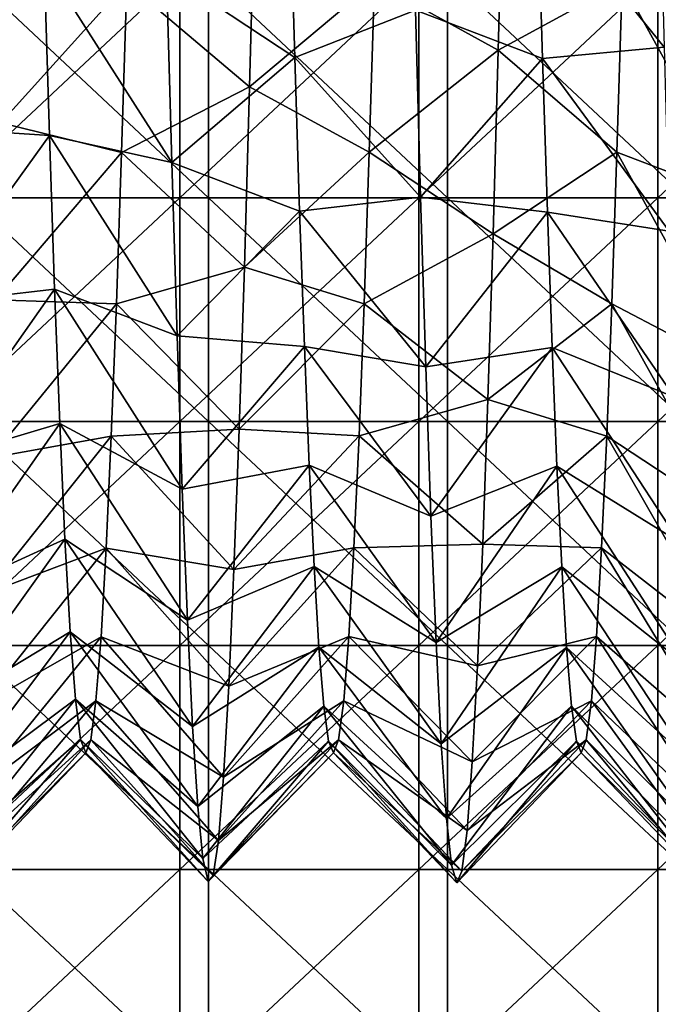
# Model space of a CAD drawing. Header units: inches. Extents: x -4.75 to 4.5, y 0 to 1.88.
# Tile 390 of 462: x 3.87 to 4.09, y 0.33 to 0.66. Entities that reach past the tile are written whole.
import ezdxf

# ---------------------------------------------------------------- set-up
doc = ezdxf.new("R2010")
doc.units = ezdxf.units.IN
doc.header["$LTSCALE"] = 101.851852
doc.header["$MEASUREMENT"] = 0
for name, color, linetype in [('13', 7, 'CONTINUOUS'), ('14', 7, 'CONTINUOUS'), ('80', 7, 'CONTINUOUS'), ('81', 7, 'CONTINUOUS'), ('82', 7, 'CONTINUOUS'), ('83', 7, 'CONTINUOUS')]:
    doc.layers.add(name, color=color, linetype=linetype)

msp = doc.modelspace()

# ---------------------------------------------------------------- linework, layer by layer
at = {"layer": '13', "color": 13, "linetype": 'Continuous', "true_color": 0xd67263}
for points in [[(3.85754, 0.6, -1.25), (3.85754, 0.675, -1.25), (3.93762, 0.6, -1.25), (3.85754, 0.6, -1.25)], [(3.93762, 0.6, -1.25), (3.85754, 0.675, -1.25), (3.93762, 0.675, -1.25), (3.93762, 0.6, -1.25)], [(3.93762, 0.6, -1.25), (3.93762, 0.675, -1.25), (4.0177, 0.6, -1.25), (3.93762, 0.6, -1.25)], [(4.0177, 0.6, -1.25), (3.93762, 0.675, -1.25), (4.0177, 0.675, -1.25), (4.0177, 0.6, -1.25)], [(4.0177, 0.6, -1.25), (4.0177, 0.675, -1.25), (4.09778, 0.6, -1.25), (4.0177, 0.6, -1.25)], [(4.09778, 0.6, -1.25), (4.0177, 0.675, -1.25), (4.09778, 0.675, -1.25), (4.09778, 0.6, -1.25)], [(3.85754, 0.525, -1.25), (3.85754, 0.6, -1.25), (3.93762, 0.525, -1.25), (3.85754, 0.525, -1.25)], [(3.93762, 0.525, -1.25), (3.85754, 0.6, -1.25), (3.93762, 0.6, -1.25), (3.93762, 0.525, -1.25)], [(3.93762, 0.525, -1.25), (3.93762, 0.6, -1.25), (4.0177, 0.525, -1.25), (3.93762, 0.525, -1.25)], [(4.0177, 0.525, -1.25), (3.93762, 0.6, -1.25), (4.0177, 0.6, -1.25), (4.0177, 0.525, -1.25)], [(4.0177, 0.525, -1.25), (4.0177, 0.6, -1.25), (4.09778, 0.525, -1.25), (4.0177, 0.525, -1.25)], [(4.09778, 0.525, -1.25), (4.0177, 0.6, -1.25), (4.09778, 0.6, -1.25), (4.09778, 0.525, -1.25)], [(3.85754, 0.45, -1.25), (3.85754, 0.525, -1.25), (3.93762, 0.45, -1.25), (3.85754, 0.45, -1.25)], [(3.93762, 0.45, -1.25), (3.85754, 0.525, -1.25), (3.93762, 0.525, -1.25), (3.93762, 0.45, -1.25)], [(3.93762, 0.45, -1.25), (3.93762, 0.525, -1.25), (4.0177, 0.45, -1.25), (3.93762, 0.45, -1.25)], [(4.0177, 0.45, -1.25), (3.93762, 0.525, -1.25), (4.0177, 0.525, -1.25), (4.0177, 0.45, -1.25)], [(4.0177, 0.45, -1.25), (4.0177, 0.525, -1.25), (4.09778, 0.45, -1.25), (4.0177, 0.45, -1.25)], [(4.09778, 0.45, -1.25), (4.0177, 0.525, -1.25), (4.09778, 0.525, -1.25), (4.09778, 0.45, -1.25)], [(3.85754, 0.375, -1.25), (3.85754, 0.45, -1.25), (3.93762, 0.375, -1.25), (3.85754, 0.375, -1.25)], [(3.93762, 0.375, -1.25), (3.85754, 0.45, -1.25), (3.93762, 0.45, -1.25), (3.93762, 0.375, -1.25)], [(3.93762, 0.375, -1.25), (3.93762, 0.45, -1.25), (4.0177, 0.375, -1.25), (3.93762, 0.375, -1.25)], [(4.0177, 0.375, -1.25), (3.93762, 0.45, -1.25), (4.0177, 0.45, -1.25), (4.0177, 0.375, -1.25)], [(4.0177, 0.375, -1.25), (4.0177, 0.45, -1.25), (4.09778, 0.375, -1.25), (4.0177, 0.375, -1.25)], [(4.09778, 0.375, -1.25), (4.0177, 0.45, -1.25), (4.09778, 0.45, -1.25), (4.09778, 0.375, -1.25)], [(3.85754, 0.3, -1.25), (3.85754, 0.375, -1.25), (3.93762, 0.3, -1.25), (3.85754, 0.3, -1.25)], [(3.93762, 0.3, -1.25), (3.85754, 0.375, -1.25), (3.93762, 0.375, -1.25), (3.93762, 0.3, -1.25)], [(3.93762, 0.3, -1.25), (3.93762, 0.375, -1.25), (4.0177, 0.3, -1.25), (3.93762, 0.3, -1.25)], [(4.0177, 0.3, -1.25), (3.93762, 0.375, -1.25), (4.0177, 0.375, -1.25), (4.0177, 0.3, -1.25)], [(4.0177, 0.3, -1.25), (4.0177, 0.375, -1.25), (4.09778, 0.3, -1.25), (4.0177, 0.3, -1.25)], [(4.09778, 0.3, -1.25), (4.0177, 0.375, -1.25), (4.09778, 0.375, -1.25), (4.09778, 0.3, -1.25)]]:
    msp.add_3dface(points, dxfattribs=at)
at = {"layer": '14', "color": 13, "linetype": 'Continuous', "true_color": 0xd67263}
for points in [[(3.92796, 0.6, 1.25), (3.92796, 0.675, 1.25), (3.84788, 0.6, 1.25), (3.92796, 0.6, 1.25)], [(3.84788, 0.6, 1.25), (3.92796, 0.675, 1.25), (3.84788, 0.675, 1.25), (3.84788, 0.6, 1.25)], [(4.00804, 0.6, 1.25), (4.00804, 0.675, 1.25), (3.92796, 0.6, 1.25), (4.00804, 0.6, 1.25)], [(3.92796, 0.6, 1.25), (4.00804, 0.675, 1.25), (3.92796, 0.675, 1.25), (3.92796, 0.6, 1.25)], [(4.08812, 0.6, 1.25), (4.08812, 0.675, 1.25), (4.00804, 0.6, 1.25), (4.08812, 0.6, 1.25)], [(4.00804, 0.6, 1.25), (4.08812, 0.675, 1.25), (4.00804, 0.675, 1.25), (4.00804, 0.6, 1.25)], [(4.1682, 0.6, 1.25), (4.1682, 0.675, 1.25), (4.08812, 0.6, 1.25), (4.1682, 0.6, 1.25)], [(4.08812, 0.6, 1.25), (4.1682, 0.675, 1.25), (4.08812, 0.675, 1.25), (4.08812, 0.6, 1.25)], [(3.92796, 0.525, 1.25), (3.92796, 0.6, 1.25), (3.84788, 0.525, 1.25), (3.92796, 0.525, 1.25)], [(3.84788, 0.525, 1.25), (3.92796, 0.6, 1.25), (3.84788, 0.6, 1.25), (3.84788, 0.525, 1.25)], [(4.00804, 0.525, 1.25), (4.00804, 0.6, 1.25), (3.92796, 0.525, 1.25), (4.00804, 0.525, 1.25)], [(3.92796, 0.525, 1.25), (4.00804, 0.6, 1.25), (3.92796, 0.6, 1.25), (3.92796, 0.525, 1.25)], [(4.08812, 0.525, 1.25), (4.08812, 0.6, 1.25), (4.00804, 0.525, 1.25), (4.08812, 0.525, 1.25)], [(4.00804, 0.525, 1.25), (4.08812, 0.6, 1.25), (4.00804, 0.6, 1.25), (4.00804, 0.525, 1.25)], [(4.1682, 0.525, 1.25), (4.1682, 0.6, 1.25), (4.08812, 0.525, 1.25), (4.1682, 0.525, 1.25)], [(4.08812, 0.525, 1.25), (4.1682, 0.6, 1.25), (4.08812, 0.6, 1.25), (4.08812, 0.525, 1.25)], [(3.92796, 0.45, 1.25), (3.92796, 0.525, 1.25), (3.84788, 0.45, 1.25), (3.92796, 0.45, 1.25)], [(3.84788, 0.45, 1.25), (3.92796, 0.525, 1.25), (3.84788, 0.525, 1.25), (3.84788, 0.45, 1.25)], [(4.00804, 0.45, 1.25), (4.00804, 0.525, 1.25), (3.92796, 0.45, 1.25), (4.00804, 0.45, 1.25)], [(3.92796, 0.45, 1.25), (4.00804, 0.525, 1.25), (3.92796, 0.525, 1.25), (3.92796, 0.45, 1.25)], [(4.08812, 0.45, 1.25), (4.08812, 0.525, 1.25), (4.00804, 0.45, 1.25), (4.08812, 0.45, 1.25)], [(4.00804, 0.45, 1.25), (4.08812, 0.525, 1.25), (4.00804, 0.525, 1.25), (4.00804, 0.45, 1.25)], [(4.1682, 0.45, 1.25), (4.1682, 0.525, 1.25), (4.08812, 0.45, 1.25), (4.1682, 0.45, 1.25)], [(4.08812, 0.45, 1.25), (4.1682, 0.525, 1.25), (4.08812, 0.525, 1.25), (4.08812, 0.45, 1.25)], [(3.92796, 0.375, 1.25), (3.92796, 0.45, 1.25), (3.84788, 0.375, 1.25), (3.92796, 0.375, 1.25)], [(3.84788, 0.375, 1.25), (3.92796, 0.45, 1.25), (3.84788, 0.45, 1.25), (3.84788, 0.375, 1.25)], [(4.00804, 0.375, 1.25), (4.00804, 0.45, 1.25), (3.92796, 0.375, 1.25), (4.00804, 0.375, 1.25)], [(3.92796, 0.375, 1.25), (4.00804, 0.45, 1.25), (3.92796, 0.45, 1.25), (3.92796, 0.375, 1.25)], [(4.08812, 0.375, 1.25), (4.08812, 0.45, 1.25), (4.00804, 0.375, 1.25), (4.08812, 0.375, 1.25)], [(4.00804, 0.375, 1.25), (4.08812, 0.45, 1.25), (4.00804, 0.45, 1.25), (4.00804, 0.375, 1.25)], [(4.1682, 0.375, 1.25), (4.1682, 0.45, 1.25), (4.08812, 0.375, 1.25), (4.1682, 0.375, 1.25)], [(4.08812, 0.375, 1.25), (4.1682, 0.45, 1.25), (4.08812, 0.45, 1.25), (4.08812, 0.375, 1.25)], [(3.92796, 0.3, 1.25), (3.92796, 0.375, 1.25), (3.84788, 0.3, 1.25), (3.92796, 0.3, 1.25)], [(3.84788, 0.3, 1.25), (3.92796, 0.375, 1.25), (3.84788, 0.375, 1.25), (3.84788, 0.3, 1.25)], [(4.00804, 0.3, 1.25), (4.00804, 0.375, 1.25), (3.92796, 0.3, 1.25), (4.00804, 0.3, 1.25)], [(3.92796, 0.3, 1.25), (4.00804, 0.375, 1.25), (3.92796, 0.375, 1.25), (3.92796, 0.3, 1.25)], [(4.08812, 0.3, 1.25), (4.08812, 0.375, 1.25), (4.00804, 0.3, 1.25), (4.08812, 0.3, 1.25)], [(4.00804, 0.3, 1.25), (4.08812, 0.375, 1.25), (4.00804, 0.375, 1.25), (4.00804, 0.3, 1.25)], [(4.1682, 0.3, 1.25), (4.1682, 0.375, 1.25), (4.08812, 0.3, 1.25), (4.1682, 0.3, 1.25)], [(4.08812, 0.3, 1.25), (4.1682, 0.375, 1.25), (4.08812, 0.375, 1.25), (4.08812, 0.3, 1.25)]]:
    msp.add_3dface(points, dxfattribs=at)
at = {"layer": '80', "color": 13, "linetype": 'Continuous', "true_color": 0xd67263}
for points in [[(4.03465, 0.64937, -0.36333), (4.03639, 0.71585, -0.39688), (3.99318, 0.67226, -0.32633), (4.03465, 0.64937, -0.36333)], [(4.08847, 0.71694, 0.64734), (4.09021, 0.65039, 0.61394), (4.04783, 0.70297, 0.59302), (4.08847, 0.71694, 0.64734)], [(3.96482, 0.70327, 0.59318), (4.00688, 0.66282, 0.62102), (3.96647, 0.64693, 0.56045), (3.96482, 0.70327, 0.59318)], [(4.04783, 0.70297, 0.59302), (4.09021, 0.65039, 0.61394), (4.04948, 0.6466, 0.56023), (4.04783, 0.70297, 0.59302)], [(3.99144, 0.61524, -0.28755), (4.03465, 0.64937, -0.36333), (3.99318, 0.67226, -0.32633), (3.99144, 0.61524, -0.28755)], [(4.07444, 0.6152, -0.28753), (4.11625, 0.59923, -0.33004), (4.07617, 0.67213, -0.32626), (4.07444, 0.6152, -0.28753)], [(4.11625, 0.59923, -0.33004), (4.11799, 0.66178, -0.37045), (4.07617, 0.67213, -0.32626), (4.11625, 0.59923, -0.33004)], [(4.00688, 0.66282, 0.62102), (4.00861, 0.60019, 0.58075), (3.96647, 0.64693, 0.56045), (4.00688, 0.66282, 0.62102)], [(4.09021, 0.65039, 0.61394), (4.09195, 0.5888, 0.5721), (4.04948, 0.6466, 0.56023), (4.09021, 0.65039, 0.61394)], [(3.96647, 0.64693, 0.56045), (4.00861, 0.60019, 0.58075), (3.9681, 0.59551, 0.52135), (3.96647, 0.64693, 0.56045)], [(4.03292, 0.58786, -0.32136), (4.03465, 0.64937, -0.36333), (3.99144, 0.61524, -0.28755), (4.03292, 0.58786, -0.32136)], [(4.04948, 0.6466, 0.56023), (4.09195, 0.5888, 0.5721), (4.05111, 0.59517, 0.52106), (4.04948, 0.6466, 0.56023)], [(3.98972, 0.56447, -0.24229), (4.03292, 0.58786, -0.32136), (3.99144, 0.61524, -0.28755), (3.98972, 0.56447, -0.24229)], [(4.07272, 0.56447, -0.24229), (4.11452, 0.54252, -0.28179), (4.07444, 0.6152, -0.28753), (4.07272, 0.56447, -0.24229)], [(4.11452, 0.54252, -0.28179), (4.11625, 0.59923, -0.33004), (4.07444, 0.6152, -0.28753), (4.11452, 0.54252, -0.28179)], [(4.00861, 0.60019, 0.58075), (4.01035, 0.54337, 0.53262), (3.9681, 0.59551, 0.52135), (4.00861, 0.60019, 0.58075)], [(3.9681, 0.59551, 0.52135), (4.01035, 0.54337, 0.53262), (3.9697, 0.55012, 0.47712), (3.9681, 0.59551, 0.52135)], [(4.09195, 0.5888, 0.5721), (4.09368, 0.53321, 0.52254), (4.05111, 0.59517, 0.52106), (4.09195, 0.5888, 0.5721)], [(4.05111, 0.59517, 0.52106), (4.09368, 0.53321, 0.52254), (4.05271, 0.54978, 0.47675), (4.05111, 0.59517, 0.52106)], [(4.03118, 0.53238, -0.27169), (4.03292, 0.58786, -0.32136), (3.98972, 0.56447, -0.24229), (4.03118, 0.53238, -0.27169)], [(3.98801, 0.52018, -0.19107), (4.03118, 0.53238, -0.27169), (3.98972, 0.56447, -0.24229), (3.98801, 0.52018, -0.19107)], [(4.07101, 0.52017, -0.19105), (4.11278, 0.49261, -0.22652), (4.07272, 0.56447, -0.24229), (4.07101, 0.52017, -0.19105)], [(4.11278, 0.49261, -0.22652), (4.11452, 0.54252, -0.28179), (4.07272, 0.56447, -0.24229), (4.11278, 0.49261, -0.22652)], [(4.01035, 0.54337, 0.53262), (4.01209, 0.49335, 0.47745), (3.9697, 0.55012, 0.47712), (4.01035, 0.54337, 0.53262)], [(3.9697, 0.55012, 0.47712), (4.01209, 0.49335, 0.47745), (3.9713, 0.51035, 0.42765), (3.9697, 0.55012, 0.47712)], [(4.09368, 0.53321, 0.52254), (4.09542, 0.4846, 0.46613), (4.05271, 0.54978, 0.47675), (4.09368, 0.53321, 0.52254)], [(4.05271, 0.54978, 0.47675), (4.09542, 0.4846, 0.46613), (4.05432, 0.51009, 0.42728), (4.05271, 0.54978, 0.47675)], [(4.02945, 0.48389, -0.21518), (4.03118, 0.53238, -0.27169), (3.98801, 0.52018, -0.19107), (4.02945, 0.48389, -0.21518)], [(3.98629, 0.48275, -0.13434), (4.02945, 0.48389, -0.21518), (3.98801, 0.52018, -0.19107), (3.98629, 0.48275, -0.13434)], [(4.06929, 0.48269, -0.13423), (4.11104, 0.45038, -0.16518), (4.07101, 0.52017, -0.19105), (4.06929, 0.48269, -0.13423)], [(4.11104, 0.45038, -0.16518), (4.11278, 0.49261, -0.22652), (4.07101, 0.52017, -0.19105), (4.11104, 0.45038, -0.16518)], [(4.01209, 0.49335, 0.47745), (4.01382, 0.451, 0.41621), (3.9713, 0.51035, 0.42765), (4.01209, 0.49335, 0.47745)], [(3.9713, 0.51035, 0.42765), (4.01382, 0.451, 0.41621), (3.97293, 0.47651, 0.37306), (3.9713, 0.51035, 0.42765)], [(4.09542, 0.4846, 0.46613), (4.09715, 0.4438, 0.40384), (4.05432, 0.51009, 0.42728), (4.09542, 0.4846, 0.46613)], [(4.05432, 0.51009, 0.42728), (4.09715, 0.4438, 0.40384), (4.05593, 0.47638, 0.37284), (4.05432, 0.51009, 0.42728)], [(3.98458, 0.45303, -0.07335), (4.02771, 0.44322, -0.1528), (3.98629, 0.48275, -0.13434), (3.98458, 0.45303, -0.07335)], [(4.02771, 0.44322, -0.1528), (4.02945, 0.48389, -0.21518), (3.98629, 0.48275, -0.13434), (4.02771, 0.44322, -0.1528)], [(4.06758, 0.45297, -0.0732), (4.10931, 0.41656, -0.09885), (4.06929, 0.48269, -0.13423), (4.06758, 0.45297, -0.0732)], [(4.10931, 0.41656, -0.09885), (4.11104, 0.45038, -0.16518), (4.06929, 0.48269, -0.13423), (4.10931, 0.41656, -0.09885)], [(4.01382, 0.451, 0.41621), (4.01556, 0.41703, 0.34994), (3.97293, 0.47651, 0.37306), (4.01382, 0.451, 0.41621)], [(3.97293, 0.47651, 0.37306), (4.01556, 0.41703, 0.34994), (3.97456, 0.44942, 0.31428), (3.97293, 0.47651, 0.37306)], [(4.09715, 0.4438, 0.40384), (4.09889, 0.41152, 0.33674), (4.05593, 0.47638, 0.37284), (4.09715, 0.4438, 0.40384)], [(4.05593, 0.47638, 0.37284), (4.09889, 0.41152, 0.33674), (4.05756, 0.44938, 0.31418), (4.05593, 0.47638, 0.37284)], [(3.98287, 0.43149, -0.00917), (4.02597, 0.41108, -0.08563), (3.98458, 0.45303, -0.07335), (3.98287, 0.43149, -0.00917)], [(4.02597, 0.41108, -0.08563), (4.02771, 0.44322, -0.1528), (3.98458, 0.45303, -0.07335), (4.02597, 0.41108, -0.08563)], [(4.06587, 0.43146, -0.00907), (4.10757, 0.39172, -0.02865), (4.06758, 0.45297, -0.0732), (4.06587, 0.43146, -0.00907)], [(4.10757, 0.39172, -0.02865), (4.10931, 0.41656, -0.09885), (4.06758, 0.45297, -0.0732), (4.10757, 0.39172, -0.02865)], [(4.01556, 0.41703, 0.34994), (4.01729, 0.39204, 0.2798), (3.97456, 0.44942, 0.31428), (4.01556, 0.41703, 0.34994)], [(3.97456, 0.44942, 0.31428), (4.01729, 0.39204, 0.2798), (3.9762, 0.4297, 0.25223), (3.97456, 0.44942, 0.31428)], [(4.09889, 0.41152, 0.33674), (4.10063, 0.38831, 0.26598), (4.05756, 0.44938, 0.31418), (4.09889, 0.41152, 0.33674)], [(4.05756, 0.44938, 0.31418), (4.10063, 0.38831, 0.26598), (4.0592, 0.42969, 0.25221), (4.05756, 0.44938, 0.31418)], [(4.01729, 0.39204, 0.2798), (4.01903, 0.37646, 0.20698), (3.9762, 0.4297, 0.25223), (4.01729, 0.39204, 0.2798)], [(3.9762, 0.4297, 0.25223), (4.01903, 0.37646, 0.20698), (3.97783, 0.41791, 0.18884), (3.9762, 0.4297, 0.25223)], [(3.98116, 0.41839, 0.05732), (4.02424, 0.38801, -0.01483), (3.98287, 0.43149, -0.00917), (3.98116, 0.41839, 0.05732)], [(4.02424, 0.38801, -0.01483), (4.02597, 0.41108, -0.08563), (3.98287, 0.43149, -0.00917), (4.02424, 0.38801, -0.01483)], [(4.10063, 0.38831, 0.26598), (4.10236, 0.37457, 0.1928), (4.0592, 0.42969, 0.25221), (4.10063, 0.38831, 0.26598)], [(4.0592, 0.42969, 0.25221), (4.10236, 0.37457, 0.1928), (4.06083, 0.41791, 0.18886), (4.0592, 0.42969, 0.25221)], [(4.06416, 0.41839, 0.05737), (4.10584, 0.37629, 0.0442), (4.06587, 0.43146, -0.00907), (4.06416, 0.41839, 0.05737)], [(4.10584, 0.37629, 0.0442), (4.10757, 0.39172, -0.02865), (4.06587, 0.43146, -0.00907), (4.10584, 0.37629, 0.0442)], [(4.01903, 0.37646, 0.20698), (4.02077, 0.37055, 0.13275), (3.97783, 0.41791, 0.18884), (4.01903, 0.37646, 0.20698)], [(3.97783, 0.41791, 0.18884), (4.02077, 0.37055, 0.13275), (3.97945, 0.414, 0.125), (3.97783, 0.41791, 0.18884)], [(3.97945, 0.414, 0.125), (4.0225, 0.37443, 0.05839), (3.98116, 0.41839, 0.05732), (3.97945, 0.414, 0.125)], [(4.0225, 0.37443, 0.05839), (4.02424, 0.38801, -0.01483), (3.98116, 0.41839, 0.05732), (4.0225, 0.37443, 0.05839)], [(4.06083, 0.41791, 0.18886), (4.10236, 0.37457, 0.1928), (4.06245, 0.414, 0.125), (4.06083, 0.41791, 0.18886)], [(4.06245, 0.414, 0.125), (4.1041, 0.37054, 0.11844), (4.06416, 0.41839, 0.05737), (4.06245, 0.414, 0.125)], [(4.1041, 0.37054, 0.11844), (4.10584, 0.37629, 0.0442), (4.06416, 0.41839, 0.05737), (4.1041, 0.37054, 0.11844)], [(4.02077, 0.37055, 0.13275), (4.0225, 0.37443, 0.05839), (3.97945, 0.414, 0.125), (4.02077, 0.37055, 0.13275)], [(4.10236, 0.37457, 0.1928), (4.1041, 0.37054, 0.11844), (4.06245, 0.414, 0.125), (4.10236, 0.37457, 0.1928)]]:
    msp.add_3dface(points, dxfattribs=at)
at = {"layer": '81', "color": 13, "linetype": 'Continuous', "true_color": 0xd67263}
for points in [[(4.03639, 0.71585, -0.39688), (4.03465, 0.64937, -0.36333), (4.07617, 0.67213, -0.32626), (4.03639, 0.71585, -0.39688)], [(4.00688, 0.66282, 0.62102), (4.04783, 0.70297, 0.59302), (4.04948, 0.6466, 0.56023), (4.00688, 0.66282, 0.62102)], [(4.03465, 0.64937, -0.36333), (4.07444, 0.6152, -0.28753), (4.07617, 0.67213, -0.32626), (4.03465, 0.64937, -0.36333)], [(4.00861, 0.60019, 0.58075), (4.00688, 0.66282, 0.62102), (4.04948, 0.6466, 0.56023), (4.00861, 0.60019, 0.58075)], [(4.00861, 0.60019, 0.58075), (4.04948, 0.6466, 0.56023), (4.05111, 0.59517, 0.52106), (4.00861, 0.60019, 0.58075)], [(4.03465, 0.64937, -0.36333), (4.03292, 0.58786, -0.32136), (4.07444, 0.6152, -0.28753), (4.03465, 0.64937, -0.36333)], [(4.03292, 0.58786, -0.32136), (4.07272, 0.56447, -0.24229), (4.07444, 0.6152, -0.28753), (4.03292, 0.58786, -0.32136)], [(4.01035, 0.54337, 0.53262), (4.00861, 0.60019, 0.58075), (4.05111, 0.59517, 0.52106), (4.01035, 0.54337, 0.53262)], [(4.01035, 0.54337, 0.53262), (4.05111, 0.59517, 0.52106), (4.05271, 0.54978, 0.47675), (4.01035, 0.54337, 0.53262)], [(4.03292, 0.58786, -0.32136), (4.03118, 0.53238, -0.27169), (4.07272, 0.56447, -0.24229), (4.03292, 0.58786, -0.32136)], [(4.03118, 0.53238, -0.27169), (4.07101, 0.52017, -0.19105), (4.07272, 0.56447, -0.24229), (4.03118, 0.53238, -0.27169)], [(4.01209, 0.49335, 0.47745), (4.01035, 0.54337, 0.53262), (4.05271, 0.54978, 0.47675), (4.01209, 0.49335, 0.47745)], [(4.01209, 0.49335, 0.47745), (4.05271, 0.54978, 0.47675), (4.05432, 0.51009, 0.42728), (4.01209, 0.49335, 0.47745)], [(4.03118, 0.53238, -0.27169), (4.02945, 0.48389, -0.21518), (4.07101, 0.52017, -0.19105), (4.03118, 0.53238, -0.27169)], [(4.02945, 0.48389, -0.21518), (4.06929, 0.48269, -0.13423), (4.07101, 0.52017, -0.19105), (4.02945, 0.48389, -0.21518)], [(4.01382, 0.451, 0.41621), (4.01209, 0.49335, 0.47745), (4.05432, 0.51009, 0.42728), (4.01382, 0.451, 0.41621)], [(4.01382, 0.451, 0.41621), (4.05432, 0.51009, 0.42728), (4.05593, 0.47638, 0.37284), (4.01382, 0.451, 0.41621)], [(4.02945, 0.48389, -0.21518), (4.02771, 0.44322, -0.1528), (4.06929, 0.48269, -0.13423), (4.02945, 0.48389, -0.21518)], [(4.02771, 0.44322, -0.1528), (4.06758, 0.45297, -0.0732), (4.06929, 0.48269, -0.13423), (4.02771, 0.44322, -0.1528)], [(4.01556, 0.41703, 0.34994), (4.01382, 0.451, 0.41621), (4.05593, 0.47638, 0.37284), (4.01556, 0.41703, 0.34994)], [(4.01556, 0.41703, 0.34994), (4.05593, 0.47638, 0.37284), (4.05756, 0.44938, 0.31418), (4.01556, 0.41703, 0.34994)], [(4.02771, 0.44322, -0.1528), (4.02597, 0.41108, -0.08563), (4.06758, 0.45297, -0.0732), (4.02771, 0.44322, -0.1528)], [(4.02597, 0.41108, -0.08563), (4.06587, 0.43146, -0.00907), (4.06758, 0.45297, -0.0732), (4.02597, 0.41108, -0.08563)], [(4.01729, 0.39204, 0.2798), (4.01556, 0.41703, 0.34994), (4.05756, 0.44938, 0.31418), (4.01729, 0.39204, 0.2798)], [(4.01729, 0.39204, 0.2798), (4.05756, 0.44938, 0.31418), (4.0592, 0.42969, 0.25221), (4.01729, 0.39204, 0.2798)], [(4.01903, 0.37646, 0.20698), (4.01729, 0.39204, 0.2798), (4.0592, 0.42969, 0.25221), (4.01903, 0.37646, 0.20698)], [(4.01903, 0.37646, 0.20698), (4.0592, 0.42969, 0.25221), (4.06083, 0.41791, 0.18886), (4.01903, 0.37646, 0.20698)], [(4.02597, 0.41108, -0.08563), (4.02424, 0.38801, -0.01483), (4.06587, 0.43146, -0.00907), (4.02597, 0.41108, -0.08563)], [(4.02424, 0.38801, -0.01483), (4.06416, 0.41839, 0.05737), (4.06587, 0.43146, -0.00907), (4.02424, 0.38801, -0.01483)], [(4.02077, 0.37055, 0.13275), (4.01903, 0.37646, 0.20698), (4.06083, 0.41791, 0.18886), (4.02077, 0.37055, 0.13275)], [(4.02077, 0.37055, 0.13275), (4.06083, 0.41791, 0.18886), (4.06245, 0.414, 0.125), (4.02077, 0.37055, 0.13275)], [(4.02424, 0.38801, -0.01483), (4.0225, 0.37443, 0.05839), (4.06416, 0.41839, 0.05737), (4.02424, 0.38801, -0.01483)], [(4.0225, 0.37443, 0.05839), (4.06245, 0.414, 0.125), (4.06416, 0.41839, 0.05737), (4.0225, 0.37443, 0.05839)], [(4.0225, 0.37443, 0.05839), (4.02077, 0.37055, 0.13275), (4.06245, 0.414, 0.125), (4.0225, 0.37443, 0.05839)]]:
    msp.add_3dface(points, dxfattribs=at)
at = {"layer": '82', "color": 13, "linetype": 'Continuous', "true_color": 0xd67263}
for points in [[(3.95132, 0.63714, -0.35591), (3.95306, 0.70275, -0.39112), (3.91017, 0.672, -0.32618), (3.95132, 0.63714, -0.35591)], [(3.92354, 0.67542, 0.6278), (3.92528, 0.61179, 0.58912), (3.88252, 0.67882, 0.58012), (3.92354, 0.67542, 0.6278)], [(3.88252, 0.67882, 0.58012), (3.92528, 0.61179, 0.58912), (3.88428, 0.6208, 0.54184), (3.88252, 0.67882, 0.58012)], [(3.90843, 0.61517, -0.2875), (3.95132, 0.63714, -0.35591), (3.91017, 0.672, -0.32618), (3.90843, 0.61517, -0.2875)], [(3.94959, 0.57671, -0.3124), (3.95132, 0.63714, -0.35591), (3.90843, 0.61517, -0.2875), (3.94959, 0.57671, -0.3124)], [(3.92528, 0.61179, 0.58912), (3.92702, 0.55378, 0.54243), (3.88428, 0.6208, 0.54184), (3.92528, 0.61179, 0.58912)], [(3.88428, 0.6208, 0.54184), (3.92702, 0.55378, 0.54243), (3.886, 0.5694, 0.49723), (3.88428, 0.6208, 0.54184)], [(3.90672, 0.56448, -0.2423), (3.94959, 0.57671, -0.3124), (3.90843, 0.61517, -0.2875), (3.90672, 0.56448, -0.2423)], [(3.94785, 0.5225, -0.26134), (3.94959, 0.57671, -0.3124), (3.90672, 0.56448, -0.2423), (3.94785, 0.5225, -0.26134)], [(3.92702, 0.55378, 0.54243), (3.92875, 0.50239, 0.48855), (3.886, 0.5694, 0.49723), (3.92702, 0.55378, 0.54243)], [(3.886, 0.5694, 0.49723), (3.92875, 0.50239, 0.48855), (3.88771, 0.52432, 0.44645), (3.886, 0.5694, 0.49723)], [(3.90501, 0.52017, -0.19105), (3.94785, 0.5225, -0.26134), (3.90672, 0.56448, -0.2423), (3.90501, 0.52017, -0.19105)], [(3.92875, 0.50239, 0.48855), (3.93049, 0.4585, 0.42839), (3.88771, 0.52432, 0.44645), (3.92875, 0.50239, 0.48855)], [(3.88771, 0.52432, 0.44645), (3.93049, 0.4585, 0.42839), (3.88945, 0.48566, 0.38936), (3.88771, 0.52432, 0.44645)], [(3.94611, 0.47545, -0.20363), (3.94785, 0.5225, -0.26134), (3.90501, 0.52017, -0.19105), (3.94611, 0.47545, -0.20363)], [(3.90329, 0.48264, -0.13415), (3.94611, 0.47545, -0.20363), (3.90501, 0.52017, -0.19105), (3.90329, 0.48264, -0.13415)], [(3.93049, 0.4585, 0.42839), (3.93222, 0.42287, 0.363), (3.88945, 0.48566, 0.38936), (3.93049, 0.4585, 0.42839)], [(3.88945, 0.48566, 0.38936), (3.93222, 0.42287, 0.363), (3.89121, 0.45463, 0.32721), (3.88945, 0.48566, 0.38936)], [(3.90157, 0.45292, -0.07306), (3.94438, 0.43637, -0.14024), (3.90329, 0.48264, -0.13415), (3.90157, 0.45292, -0.07306)], [(3.94438, 0.43637, -0.14024), (3.94611, 0.47545, -0.20363), (3.90329, 0.48264, -0.13415), (3.94438, 0.43637, -0.14024)], [(3.93222, 0.42287, 0.363), (3.93396, 0.39612, 0.29351), (3.89121, 0.45463, 0.32721), (3.93222, 0.42287, 0.363)], [(3.89121, 0.45463, 0.32721), (3.93396, 0.39612, 0.29351), (3.89297, 0.432, 0.26109), (3.89121, 0.45463, 0.32721)], [(3.89986, 0.43143, -0.00895), (3.94264, 0.40593, -0.07228), (3.90157, 0.45292, -0.07306), (3.89986, 0.43143, -0.00895)], [(3.94264, 0.40593, -0.07228), (3.94438, 0.43637, -0.14024), (3.90157, 0.45292, -0.07306), (3.94264, 0.40593, -0.07228)], [(3.93396, 0.39612, 0.29351), (3.9357, 0.3787, 0.22111), (3.89297, 0.432, 0.26109), (3.93396, 0.39612, 0.29351)], [(3.89297, 0.432, 0.26109), (3.9357, 0.3787, 0.22111), (3.89472, 0.41848, 0.19331), (3.89297, 0.432, 0.26109)], [(3.89816, 0.41838, 0.05745), (3.9409, 0.38466, -0.00092), (3.89986, 0.43143, -0.00895), (3.89816, 0.41838, 0.05745)], [(3.9409, 0.38466, -0.00092), (3.94264, 0.40593, -0.07228), (3.89986, 0.43143, -0.00895), (3.9409, 0.38466, -0.00092)], [(3.9357, 0.3787, 0.22111), (3.93743, 0.37093, 0.14705), (3.89472, 0.41848, 0.19331), (3.9357, 0.3787, 0.22111)], [(3.89472, 0.41848, 0.19331), (3.93743, 0.37093, 0.14705), (3.89645, 0.414, 0.125), (3.89472, 0.41848, 0.19331)], [(3.89645, 0.414, 0.125), (3.93917, 0.37293, 0.07261), (3.89816, 0.41838, 0.05745), (3.89645, 0.414, 0.125)], [(3.93917, 0.37293, 0.07261), (3.9409, 0.38466, -0.00092), (3.89816, 0.41838, 0.05745), (3.93917, 0.37293, 0.07261)], [(3.93743, 0.37093, 0.14705), (3.93917, 0.37293, 0.07261), (3.89645, 0.414, 0.125), (3.93743, 0.37093, 0.14705)]]:
    msp.add_3dface(points, dxfattribs=at)
at = {"layer": '83', "color": 13, "linetype": 'Continuous', "true_color": 0xd67263}
for points in [[(3.96482, 0.70327, 0.59318), (3.96647, 0.64693, 0.56045), (3.92354, 0.67542, 0.6278), (3.96482, 0.70327, 0.59318)], [(3.99318, 0.67226, -0.32633), (3.95306, 0.70275, -0.39112), (3.95132, 0.63714, -0.35591), (3.99318, 0.67226, -0.32633)], [(3.86972, 0.6898, -0.38503), (3.86799, 0.6251, -0.34817), (3.91017, 0.672, -0.32618), (3.86972, 0.6898, -0.38503)], [(3.84195, 0.62361, 0.59719), (3.84021, 0.68819, 0.63425), (3.88252, 0.67882, 0.58012), (3.84195, 0.62361, 0.59719)], [(3.84195, 0.62361, 0.59719), (3.88252, 0.67882, 0.58012), (3.88428, 0.6208, 0.54184), (3.84195, 0.62361, 0.59719)], [(3.96647, 0.64693, 0.56045), (3.92528, 0.61179, 0.58912), (3.92354, 0.67542, 0.6278), (3.96647, 0.64693, 0.56045)], [(3.86799, 0.6251, -0.34817), (3.90843, 0.61517, -0.2875), (3.91017, 0.672, -0.32618), (3.86799, 0.6251, -0.34817)], [(3.99144, 0.61524, -0.28755), (3.99318, 0.67226, -0.32633), (3.95132, 0.63714, -0.35591), (3.99144, 0.61524, -0.28755)], [(3.96647, 0.64693, 0.56045), (3.9681, 0.59551, 0.52135), (3.92528, 0.61179, 0.58912), (3.96647, 0.64693, 0.56045)], [(3.99144, 0.61524, -0.28755), (3.95132, 0.63714, -0.35591), (3.94959, 0.57671, -0.3124), (3.99144, 0.61524, -0.28755)], [(3.84368, 0.56444, 0.55198), (3.84195, 0.62361, 0.59719), (3.88428, 0.6208, 0.54184), (3.84368, 0.56444, 0.55198)], [(3.86799, 0.6251, -0.34817), (3.86625, 0.56578, -0.30315), (3.90843, 0.61517, -0.2875), (3.86799, 0.6251, -0.34817)], [(3.84368, 0.56444, 0.55198), (3.88428, 0.6208, 0.54184), (3.886, 0.5694, 0.49723), (3.84368, 0.56444, 0.55198)], [(3.86625, 0.56578, -0.30315), (3.90672, 0.56448, -0.2423), (3.90843, 0.61517, -0.2875), (3.86625, 0.56578, -0.30315)], [(3.98972, 0.56447, -0.24229), (3.99144, 0.61524, -0.28755), (3.94959, 0.57671, -0.3124), (3.98972, 0.56447, -0.24229)], [(3.9681, 0.59551, 0.52135), (3.92702, 0.55378, 0.54243), (3.92528, 0.61179, 0.58912), (3.9681, 0.59551, 0.52135)], [(3.9681, 0.59551, 0.52135), (3.9697, 0.55012, 0.47712), (3.92702, 0.55378, 0.54243), (3.9681, 0.59551, 0.52135)], [(3.98972, 0.56447, -0.24229), (3.94959, 0.57671, -0.3124), (3.94785, 0.5225, -0.26134), (3.98972, 0.56447, -0.24229)], [(3.84542, 0.5117, 0.49941), (3.84368, 0.56444, 0.55198), (3.886, 0.5694, 0.49723), (3.84542, 0.5117, 0.49941)], [(3.84542, 0.5117, 0.49941), (3.886, 0.5694, 0.49723), (3.88771, 0.52432, 0.44645), (3.84542, 0.5117, 0.49941)], [(3.86625, 0.56578, -0.30315), (3.86452, 0.51288, -0.25075), (3.90672, 0.56448, -0.2423), (3.86625, 0.56578, -0.30315)], [(3.86452, 0.51288, -0.25075), (3.90501, 0.52017, -0.19105), (3.90672, 0.56448, -0.2423), (3.86452, 0.51288, -0.25075)], [(3.98801, 0.52018, -0.19107), (3.98972, 0.56447, -0.24229), (3.94785, 0.5225, -0.26134), (3.98801, 0.52018, -0.19107)], [(3.9697, 0.55012, 0.47712), (3.92875, 0.50239, 0.48855), (3.92702, 0.55378, 0.54243), (3.9697, 0.55012, 0.47712)], [(3.9697, 0.55012, 0.47712), (3.9713, 0.51035, 0.42765), (3.92875, 0.50239, 0.48855), (3.9697, 0.55012, 0.47712)], [(3.84715, 0.46631, 0.44038), (3.84542, 0.5117, 0.49941), (3.88771, 0.52432, 0.44645), (3.84715, 0.46631, 0.44038)], [(3.84715, 0.46631, 0.44038), (3.88771, 0.52432, 0.44645), (3.88945, 0.48566, 0.38936), (3.84715, 0.46631, 0.44038)], [(3.98801, 0.52018, -0.19107), (3.94785, 0.5225, -0.26134), (3.94611, 0.47545, -0.20363), (3.98801, 0.52018, -0.19107)], [(3.86452, 0.51288, -0.25075), (3.86278, 0.4673, -0.19186), (3.90501, 0.52017, -0.19105), (3.86452, 0.51288, -0.25075)], [(3.86278, 0.4673, -0.19186), (3.90329, 0.48264, -0.13415), (3.90501, 0.52017, -0.19105), (3.86278, 0.4673, -0.19186)], [(3.98629, 0.48275, -0.13434), (3.98801, 0.52018, -0.19107), (3.94611, 0.47545, -0.20363), (3.98629, 0.48275, -0.13434)], [(3.9713, 0.51035, 0.42765), (3.93049, 0.4585, 0.42839), (3.92875, 0.50239, 0.48855), (3.9713, 0.51035, 0.42765)], [(3.9713, 0.51035, 0.42765), (3.97293, 0.47651, 0.37306), (3.93049, 0.4585, 0.42839), (3.9713, 0.51035, 0.42765)], [(3.84889, 0.42904, 0.37591), (3.84715, 0.46631, 0.44038), (3.88945, 0.48566, 0.38936), (3.84889, 0.42904, 0.37591)], [(3.84889, 0.42904, 0.37591), (3.88945, 0.48566, 0.38936), (3.89121, 0.45463, 0.32721), (3.84889, 0.42904, 0.37591)], [(3.86278, 0.4673, -0.19186), (3.86104, 0.42983, -0.12751), (3.90329, 0.48264, -0.13415), (3.86278, 0.4673, -0.19186)], [(3.86104, 0.42983, -0.12751), (3.90157, 0.45292, -0.07306), (3.90329, 0.48264, -0.13415), (3.86104, 0.42983, -0.12751)], [(3.98458, 0.45303, -0.07335), (3.98629, 0.48275, -0.13434), (3.94438, 0.43637, -0.14024), (3.98458, 0.45303, -0.07335)], [(3.98629, 0.48275, -0.13434), (3.94611, 0.47545, -0.20363), (3.94438, 0.43637, -0.14024), (3.98629, 0.48275, -0.13434)], [(3.97293, 0.47651, 0.37306), (3.93222, 0.42287, 0.363), (3.93049, 0.4585, 0.42839), (3.97293, 0.47651, 0.37306)], [(3.97293, 0.47651, 0.37306), (3.97456, 0.44942, 0.31428), (3.93222, 0.42287, 0.363), (3.97293, 0.47651, 0.37306)], [(3.85063, 0.40054, 0.30712), (3.84889, 0.42904, 0.37591), (3.89121, 0.45463, 0.32721), (3.85063, 0.40054, 0.30712)], [(3.85063, 0.40054, 0.30712), (3.89121, 0.45463, 0.32721), (3.89297, 0.432, 0.26109), (3.85063, 0.40054, 0.30712)], [(3.86104, 0.42983, -0.12751), (3.85931, 0.40112, -0.05881), (3.90157, 0.45292, -0.07306), (3.86104, 0.42983, -0.12751)], [(3.85931, 0.40112, -0.05881), (3.89986, 0.43143, -0.00895), (3.90157, 0.45292, -0.07306), (3.85931, 0.40112, -0.05881)], [(3.98287, 0.43149, -0.00917), (3.98458, 0.45303, -0.07335), (3.94264, 0.40593, -0.07228), (3.98287, 0.43149, -0.00917)], [(3.98458, 0.45303, -0.07335), (3.94438, 0.43637, -0.14024), (3.94264, 0.40593, -0.07228), (3.98458, 0.45303, -0.07335)], [(3.97456, 0.44942, 0.31428), (3.93396, 0.39612, 0.29351), (3.93222, 0.42287, 0.363), (3.97456, 0.44942, 0.31428)], [(3.97456, 0.44942, 0.31428), (3.9762, 0.4297, 0.25223), (3.93396, 0.39612, 0.29351), (3.97456, 0.44942, 0.31428)], [(3.85236, 0.38131, 0.23518), (3.85063, 0.40054, 0.30712), (3.89297, 0.432, 0.26109), (3.85236, 0.38131, 0.23518)], [(3.85236, 0.38131, 0.23518), (3.89297, 0.432, 0.26109), (3.89472, 0.41848, 0.19331), (3.85236, 0.38131, 0.23518)], [(3.85931, 0.40112, -0.05881), (3.85757, 0.38166, 0.01307), (3.89986, 0.43143, -0.00895), (3.85931, 0.40112, -0.05881)], [(3.85757, 0.38166, 0.01307), (3.89816, 0.41838, 0.05745), (3.89986, 0.43143, -0.00895), (3.85757, 0.38166, 0.01307)], [(3.9762, 0.4297, 0.25223), (3.9357, 0.3787, 0.22111), (3.93396, 0.39612, 0.29351), (3.9762, 0.4297, 0.25223)], [(3.9762, 0.4297, 0.25223), (3.97783, 0.41791, 0.18884), (3.9357, 0.3787, 0.22111), (3.9762, 0.4297, 0.25223)], [(3.98116, 0.41839, 0.05732), (3.98287, 0.43149, -0.00917), (3.9409, 0.38466, -0.00092), (3.98116, 0.41839, 0.05732)], [(3.98287, 0.43149, -0.00917), (3.94264, 0.40593, -0.07228), (3.9409, 0.38466, -0.00092), (3.98287, 0.43149, -0.00917)], [(3.8541, 0.37167, 0.16134), (3.85236, 0.38131, 0.23518), (3.89472, 0.41848, 0.19331), (3.8541, 0.37167, 0.16134)], [(3.8541, 0.37167, 0.16134), (3.89472, 0.41848, 0.19331), (3.89645, 0.414, 0.125), (3.8541, 0.37167, 0.16134)], [(3.85757, 0.38166, 0.01307), (3.85584, 0.37178, 0.08688), (3.89816, 0.41838, 0.05745), (3.85757, 0.38166, 0.01307)], [(3.85584, 0.37178, 0.08688), (3.89645, 0.414, 0.125), (3.89816, 0.41838, 0.05745), (3.85584, 0.37178, 0.08688)], [(3.97783, 0.41791, 0.18884), (3.93743, 0.37093, 0.14705), (3.9357, 0.3787, 0.22111), (3.97783, 0.41791, 0.18884)], [(3.97783, 0.41791, 0.18884), (3.97945, 0.414, 0.125), (3.93743, 0.37093, 0.14705), (3.97783, 0.41791, 0.18884)], [(3.97945, 0.414, 0.125), (3.98116, 0.41839, 0.05732), (3.93917, 0.37293, 0.07261), (3.97945, 0.414, 0.125)], [(3.98116, 0.41839, 0.05732), (3.9409, 0.38466, -0.00092), (3.93917, 0.37293, 0.07261), (3.98116, 0.41839, 0.05732)], [(3.85584, 0.37178, 0.08688), (3.8541, 0.37167, 0.16134), (3.89645, 0.414, 0.125), (3.85584, 0.37178, 0.08688)], [(3.97945, 0.414, 0.125), (3.93917, 0.37293, 0.07261), (3.93743, 0.37093, 0.14705), (3.97945, 0.414, 0.125)]]:
    msp.add_3dface(points, dxfattribs=at)

doc.saveas('drawing.dxf')
